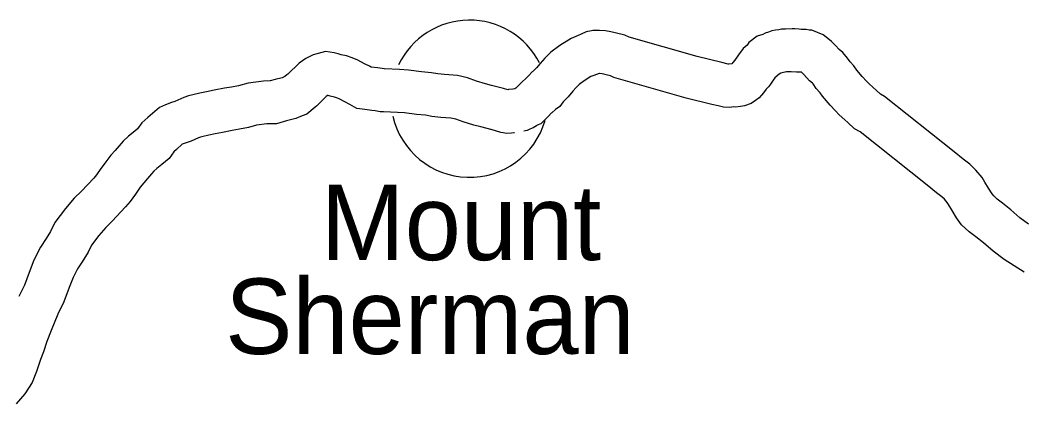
# Model space of a CAD drawing. Extents: x -939622 to -934245, y 1383184 to 1385301.
# Drawn here: x -935255.93 to -935234.85, y 1384109.99 to 1384118.05 of the extents above; entities that cross this region are included whole.
import ezdxf

# ---------------------------------------------------------------- set-up
doc = ezdxf.new("R2010")
doc.units = 0
doc.layers.add('Level 10', color=7, linetype='Continuous')
doc.layers.add('Level 24', color=7, linetype='Continuous')

msp = doc.modelspace()

# ---------------------------------------------------------------- linework, layer by layer
at = {"layer": 'Level 10'}
for points in [[(-935234.773, 1384113.765), (-935234.952, 1384113.897), (-935235.142, 1384114.059), (-935235.316, 1384114.201), (-935235.43, 1384114.289), (-935235.501, 1384114.355), (-935235.535, 1384114.401), (-935235.608, 1384114.518), (-935235.684, 1384114.641), (-935235.744, 1384114.741), (-935235.876, 1384114.898), (-935236.001, 1384115.019), (-935236.139, 1384115.124), (-935236.327, 1384115.28), (-935237.794, 1384116.442), (-935237.877, 1384116.491), (-935237.958, 1384116.568), (-935238.037, 1384116.635), (-935238.116, 1384116.704), (-935238.169, 1384116.76), (-935238.261, 1384116.858), (-935238.376, 1384116.995), (-935238.437, 1384117.083), (-935238.516, 1384117.168), (-935238.566, 1384117.243), (-935238.667, 1384117.366), (-935238.747, 1384117.431), (-935238.823, 1384117.513), (-935238.902, 1384117.598), (-935238.978, 1384117.661), (-935239.08, 1384117.735), (-935239.317, 1384117.836), (-935239.373, 1384117.835), (-935239.433, 1384117.847), (-935239.543, 1384117.85), (-935239.583, 1384117.852), (-935239.674, 1384117.859), (-935239.727, 1384117.864), (-935239.869, 1384117.858), (-935239.952, 1384117.852), (-935240.012, 1384117.843), (-935240.078, 1384117.833), (-935240.154, 1384117.821), (-935240.223, 1384117.792), (-935240.298, 1384117.771), (-935240.348, 1384117.746), (-935240.461, 1384117.709), (-935240.642, 1384117.574), (-935240.677, 1384117.517), (-935240.755, 1384117.45), (-935240.856, 1384117.315), (-935240.919, 1384117.225), (-935240.933, 1384117.206), (-935240.974, 1384117.158), (-935240.999, 1384117.124), (-935241.056, 1384117.118), (-935241.071, 1384117.121), (-935241.205, 1384117.153), (-935241.725, 1384117.278), (-935243.149, 1384117.686), (-935243.243, 1384117.731), (-935243.445, 1384117.779), (-935243.534, 1384117.796), (-935243.647, 1384117.821), (-935243.77, 1384117.83), (-935243.914, 1384117.828), (-935243.944, 1384117.82), (-935244.056, 1384117.8), (-935244.157, 1384117.747), (-935244.224, 1384117.723), (-935244.37, 1384117.662), (-935244.606, 1384117.514), (-935244.795, 1384117.37), (-935244.919, 1384117.247), (-935245.019, 1384117.137), (-935245.095, 1384117.042), (-935245.123, 1384117.015), (-935245.223, 1384116.921), (-935245.23, 1384116.911), (-935245.49, 1384116.657), (-935245.495, 1384116.651), (-935245.528, 1384116.617), (-935245.55, 1384116.603)], [(-935245.791, 1384116.611), (-935246.04, 1384116.675), (-935246.164, 1384116.707), (-935246.353, 1384116.766), (-935246.541, 1384116.83), (-935246.753, 1384116.88), (-935247.023, 1384116.9), (-935247.163, 1384116.914), (-935247.3, 1384116.939), (-935247.506, 1384116.959), (-935247.778, 1384116.996), (-935247.97, 1384117.008), (-935248.285, 1384117.02), (-935248.293, 1384117.02), (-935248.333, 1384117.027), (-935248.431, 1384117.041), (-935248.562, 1384117.056), (-935248.597, 1384117.076), (-935248.708, 1384117.128), (-935248.846, 1384117.206), (-935248.961, 1384117.251), (-935249.08, 1384117.292), (-935249.193, 1384117.319), (-935249.254, 1384117.337), (-935249.341, 1384117.355), (-935249.521, 1384117.384), (-935249.678, 1384117.346), (-935249.779, 1384117.317), (-935249.936, 1384117.237), (-935250.079, 1384117.14), (-935250.316, 1384116.913), (-935250.335, 1384116.896), (-935250.377, 1384116.86), (-935250.435, 1384116.835), (-935250.579, 1384116.796), (-935250.686, 1384116.767), (-935250.824, 1384116.763), (-935251.146, 1384116.723), (-935251.351, 1384116.668), (-935251.496, 1384116.638), (-935251.643, 1384116.613), (-935251.856, 1384116.571), (-935252.018, 1384116.539), (-935252.159, 1384116.509), (-935252.31, 1384116.477), (-935252.398, 1384116.452), (-935252.499, 1384116.422), (-935252.684, 1384116.339), (-935252.753, 1384116.313), (-935252.881, 1384116.268), (-935253.009, 1384116.214), (-935253.251, 1384116.003), (-935253.377, 1384115.886), (-935253.468, 1384115.762), (-935253.527, 1384115.712), (-935253.655, 1384115.612), (-935253.772, 1384115.501), (-935253.856, 1384115.407), (-935253.936, 1384115.311), (-935254.025, 1384115.213), (-935254.135, 1384115.072), (-935254.25, 1384114.906), (-935254.328, 1384114.796), (-935254.388, 1384114.728), (-935254.646, 1384114.451), (-935254.795, 1384114.304), (-935254.979, 1384114.089), (-935255.201, 1384113.796), (-935255.293, 1384113.608), (-935255.384, 1384113.46), (-935255.505, 1384113.279), (-935255.644, 1384113.009), (-935255.743, 1384112.749), (-935255.84, 1384112.483), (-935255.958, 1384112.24)], [(-935234.858, 1384112.751), (-935235.283, 1384113.023), (-935235.512, 1384113.192), (-935235.717, 1384113.367), (-935235.877, 1384113.497), (-935236.013, 1384113.603), (-935236.173, 1384113.75), (-935236.28, 1384113.895), (-935236.374, 1384114.045), (-935236.452, 1384114.173), (-935236.478, 1384114.216), (-935236.536, 1384114.284), (-935236.588, 1384114.335), (-935236.699, 1384114.419), (-935236.894, 1384114.581), (-935238.304, 1384115.698), (-935238.421, 1384115.766), (-935238.559, 1384115.897), (-935238.626, 1384115.954), (-935238.742, 1384116.056), (-935238.823, 1384116.142), (-935238.933, 1384116.258), (-935239.093, 1384116.448), (-935239.142, 1384116.52), (-935239.223, 1384116.607), (-935239.289, 1384116.705), (-935239.304, 1384116.724), (-935239.364, 1384116.772), (-935239.484, 1384116.903), (-935239.526, 1384116.948), (-935239.535, 1384116.95), (-935239.575, 1384116.951), (-935239.637, 1384116.954), (-935239.751, 1384116.962), (-935239.752, 1384116.962), (-935239.82, 1384116.959), (-935239.852, 1384116.957), (-935239.875, 1384116.953), (-935239.887, 1384116.952), (-935239.967, 1384116.929), (-935240.003, 1384116.91), (-935240.092, 1384116.834), (-935240.126, 1384116.787), (-935240.187, 1384116.701), (-935240.226, 1384116.647), (-935240.273, 1384116.592), (-935240.328, 1384116.521), (-935240.422, 1384116.412), (-935240.5, 1384116.354), (-935240.587, 1384116.294), (-935240.728, 1384116.248), (-935240.811, 1384116.23), (-935240.919, 1384116.221), (-935240.955, 1384116.223), (-935241.04, 1384116.213), (-935241.172, 1384116.219), (-935241.282, 1384116.246), (-935241.413, 1384116.277), (-935241.955, 1384116.407), (-935243.47, 1384116.842), (-935243.545, 1384116.878), (-935243.633, 1384116.898), (-935243.719, 1384116.915), (-935243.773, 1384116.927), (-935243.782, 1384116.927), (-935243.893, 1384116.885), (-935243.956, 1384116.859), (-935244.094, 1384116.773), (-935244.202, 1384116.691), (-935244.268, 1384116.625), (-935244.334, 1384116.552), (-935244.429, 1384116.435), (-935244.501, 1384116.364), (-935244.537, 1384116.33), (-935244.605, 1384116.233), (-935244.698, 1384116.172), (-935244.776, 1384116.096), (-935244.786, 1384116.09), (-935244.846, 1384116.028), (-935244.911, 1384115.961), (-935245.007, 1384115.87), (-935245.078, 1384115.837), (-935245.094, 1384115.827), (-935245.163, 1384115.787), (-935245.237, 1384115.755), (-935245.293, 1384115.73), (-935245.361, 1384115.714)], [(-935245.55, 1384116.603), (-935245.59, 1384116.597), (-935245.682, 1384116.587), (-935245.695, 1384116.581), (-935245.791, 1384116.611)], [(-935246.026, 1384115.742), (-935246.264, 1384115.804), (-935246.41, 1384115.84), (-935246.632, 1384115.91), (-935246.791, 1384115.964), (-935246.891, 1384115.988), (-935247.1, 1384116.003), (-935247.289, 1384116.022), (-935247.427, 1384116.047), (-935247.611, 1384116.065), (-935247.865, 1384116.099), (-935248.015, 1384116.109), (-935248.305, 1384116.12), (-935248.375, 1384116.12), (-935248.478, 1384116.138), (-935248.549, 1384116.149), (-935248.695, 1384116.166), (-935248.862, 1384116.193), (-935249.01, 1384116.276), (-935249.12, 1384116.328), (-935249.233, 1384116.391), (-935249.273, 1384116.407), (-935249.333, 1384116.427), (-935249.424, 1384116.45), (-935249.47, 1384116.463), (-935249.472, 1384116.463), (-935249.478, 1384116.46), (-935249.51, 1384116.438), (-935249.708, 1384116.249), (-935249.743, 1384116.218), (-935249.915, 1384116.068), (-935250.012, 1384116.037), (-935250.143, 1384115.982), (-935250.341, 1384115.928), (-935250.553, 1384115.87), (-935250.756, 1384115.865), (-935250.974, 1384115.837), (-935251.142, 1384115.792), (-935251.327, 1384115.754), (-935251.48, 1384115.727), (-935251.682, 1384115.688), (-935251.838, 1384115.657), (-935251.973, 1384115.629), (-935252.092, 1384115.603), (-935252.148, 1384115.587), (-935252.186, 1384115.576), (-935252.343, 1384115.506), (-935252.448, 1384115.467), (-935252.528, 1384115.439), (-935252.65, 1384115.332), (-935252.704, 1384115.282), (-935252.807, 1384115.143), (-935252.959, 1384115.014), (-935253.066, 1384114.93), (-935253.125, 1384114.875), (-935253.174, 1384114.82), (-935253.257, 1384114.719), (-935253.337, 1384114.631), (-935253.409, 1384114.539), (-935253.513, 1384114.389), (-935253.622, 1384114.236), (-935253.72, 1384114.125), (-935254, 1384113.824), (-935254.135, 1384113.69), (-935254.278, 1384113.524), (-935254.431, 1384113.321), (-935254.504, 1384113.174), (-935254.626, 1384112.974), (-935254.729, 1384112.821), (-935254.821, 1384112.642), (-935254.9, 1384112.435), (-935255.011, 1384112.131), (-935255.137, 1384111.872), (-935255.277, 1384111.531), (-935255.369, 1384111.298), (-935255.44, 1384111.081), (-935255.504, 1384110.921), (-935255.587, 1384110.671), (-935255.679, 1384110.44), (-935255.836, 1384110.198), (-935256.011, 1384109.989)], [(-935245.559, 1384115.681), (-935245.568, 1384115.68), (-935245.618, 1384115.67), (-935245.727, 1384115.668), (-935245.792, 1384115.679), (-935245.842, 1384115.685), (-935246.044, 1384115.747)]]:
    msp.add_lwpolyline(points, dxfattribs=at)
at = {"layer": 'Level 24'}
for start, end in [(27.1213, 154.4861), (192.8043, 343.8866)]:
    msp.add_arc((-935246.5, 1384116.395), 1.65, start, end, dxfattribs=at)

# ---------------------------------------------------------------- texts
for s, p in [('Mount', (-935249.625, 1384113.007)), ('Sherman', (-935251.629, 1384111.036))]:
    msp.add_text(s, height=1.584, dxfattribs=at).set_placement(p)

doc.saveas('drawing.dxf')
